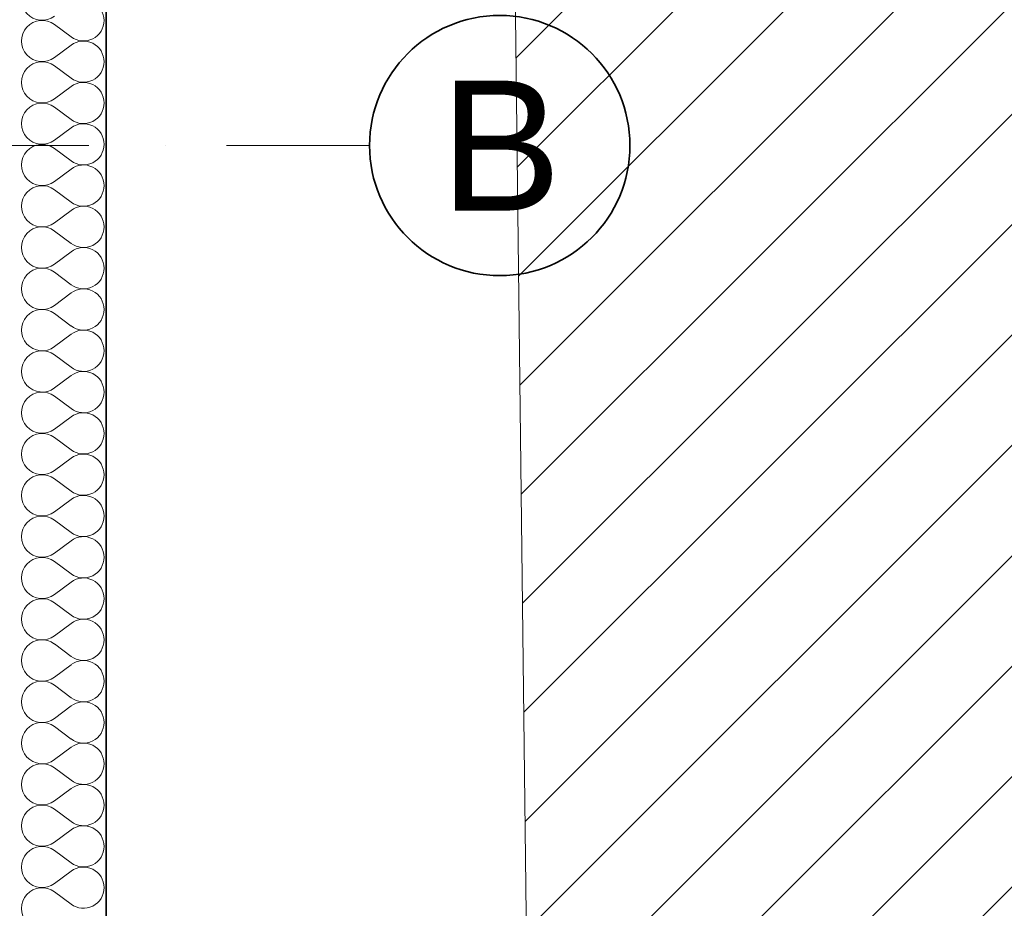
# Model space of a CAD drawing. Header units: millimetres. Extents: x -1465 to 393277, y -3788 to 454312.
# Tile 269 of 656: x 39021 to 41290, y 150040 to 152089. Entities that reach past the tile are written whole.
import ezdxf

# ---------------------------------------------------------------- set-up
doc = ezdxf.new("R2010")
doc.units = ezdxf.units.MM
doc.linetypes.add('Kropki i Kreski', pattern=[6.702778, 3.527778, -1.763889, 0, -1.411111])
doc.layers.add('- A - ocieplenie', color=8, linetype='Continuous')
doc.layers.add('Konstrukcja - Siatka mod', color=8, linetype='Continuous')
doc.styles.add('STYL_AUTOMATYCZNY_1', font='ARIALN.TTF')

# ---------------------------------------------------------------- blocks, each defined once
blk = doc.blocks.new('*X13')
at = {"layer": '- A - ocieplenie', "linetype": 'Continuous', "lineweight": 13, "ltscale": 100}
for p, q in [((49898.5, 178489.6), (49936.6, 178461.1)), ((49898.5, 178413.4), (49936.6, 178442)), ((49898.5, 178394.4), (49936.6, 178365.8)), ((49898.5, 178318.2), (49936.6, 178346.8)), ((49898.5, 178299.2), (49936.6, 178270.6)), ((49898.5, 178223), (49936.6, 178251.5)), ((49898.5, 178203.9), (49936.6, 178175.4)), ((49898.5, 178127.7), (49936.6, 178156.3)), ((49898.5, 178108.7), (49936.6, 178080.1)), ((49898.5, 178032.5), (49936.6, 178061.1)), ((49898.5, 178013.4), (49936.6, 177984.9)), ((49898.5, 177937.3), (49936.6, 177965.8)), ((49898.5, 177918.2), (49936.6, 177889.6)), ((49898.5, 177842), (49936.6, 177870.6)), ((49898.5, 177823), (49936.6, 177794.4)), ((49898.5, 177746.8), (49936.6, 177775.4)), ((49898.5, 177727.7), (49936.6, 177699.2)), ((49898.5, 177651.5), (49936.6, 177680.1)), ((49898.5, 177632.5), (49936.6, 177603.9)), ((49898.5, 177556.3), (49936.6, 177584.9)), ((49898.5, 177537.3), (49936.6, 177508.7)), ((49898.5, 177461.1), (49936.6, 177489.6)), ((49898.5, 177442), (49936.6, 177413.4)), ((49898.5, 177365.8), (49936.6, 177394.4)), ((49898.5, 177346.8), (49936.6, 177318.2)), ((49898.5, 177270.6), (49936.6, 177299.2)), ((49898.5, 177251.5), (49936.6, 177223)), ((49898.5, 177175.4), (49936.6, 177203.9)), ((49898.5, 177156.3), (49936.6, 177127.7)), ((49898.5, 177080.1), (49936.6, 177108.7)), ((49898.5, 177061.1), (49936.6, 177032.5)), ((49898.5, 176984.9), (49936.6, 177013.4)), ((49898.5, 176965.8), (49936.6, 176937.3)), ((49898.5, 176889.6), (49936.6, 176918.2)), ((49898.5, 176870.6), (49936.6, 176842)), ((49898.5, 176794.4), (49936.6, 176823)), ((49898.5, 176775.4), (49936.6, 176746.8)), ((49898.5, 176699.2), (49936.6, 176727.7)), ((49898.5, 176680.1), (49936.6, 176651.5)), ((49898.5, 176603.9), (49936.6, 176632.5)), ((49898.5, 176584.9), (49936.6, 176556.3)), ((49898.5, 176508.7), (49936.6, 176537.3)), ((49898.5, 176489.6), (49936.6, 176461.1))]:
    blk.add_line(p, q, dxfattribs=at)
for centre, start, end in [((49869.9, 178546.8), 53.1301, 306.8699), ((49965.2, 178499.2), 0, 126.8699), ((49869.9, 178451.5), 53.1301, 306.8699), ((49965.2, 178499.2), 233.1301, 0), ((49965.2, 178403.9), 0, 126.8699), ((49869.9, 178356.3), 53.1301, 306.8699), ((49965.2, 178403.9), 233.1301, 0), ((49965.2, 178308.7), 0, 126.8699), ((49869.9, 178261.1), 53.1301, 306.8699), ((49965.2, 178308.7), 233.1301, 0), ((49965.2, 178213.4), 0, 126.8699), ((49869.9, 178165.8), 53.1301, 306.8699), ((49965.2, 178213.4), 233.1301, 0), ((49965.2, 178118.2), 0, 126.8699), ((49869.9, 178070.6), 53.1301, 306.8699), ((49965.2, 178118.2), 233.1301, 0), ((49965.2, 178023), 0, 126.8699), ((49869.9, 177975.4), 53.1301, 306.8699), ((49965.2, 178023), 233.1301, 0), ((49965.2, 177927.7), 0, 126.8699), ((49869.9, 177880.1), 53.1301, 306.8699), ((49965.2, 177927.7), 233.1301, 0), ((49965.2, 177832.5), 0, 126.8699), ((49869.9, 177784.9), 53.1301, 306.8699), ((49965.2, 177832.5), 233.1301, 0), ((49965.2, 177737.3), 0, 126.8699), ((49869.9, 177689.6), 53.1301, 306.8699), ((49965.2, 177737.3), 233.1301, 0), ((49965.2, 177642), 0, 126.8699), ((49869.9, 177594.4), 53.1301, 306.8699), ((49965.2, 177642), 233.1301, 0), ((49965.2, 177546.8), 0, 126.8699), ((49869.9, 177499.2), 53.1301, 306.8699), ((49965.2, 177546.8), 233.1301, 0), ((49965.2, 177451.5), 0, 126.8699), ((49869.9, 177403.9), 53.1301, 306.8699), ((49965.2, 177451.5), 233.1301, 0), ((49965.2, 177356.3), 0, 126.8699), ((49869.9, 177308.7), 53.1301, 306.8699), ((49965.2, 177356.3), 233.1301, 0), ((49965.2, 177261.1), 0, 126.8699), ((49869.9, 177213.4), 53.1301, 306.8699), ((49965.2, 177261.1), 233.1301, 0), ((49965.2, 177165.8), 0, 126.8699), ((49869.9, 177118.2), 53.1301, 306.8699), ((49965.2, 177165.8), 233.1301, 0), ((49965.2, 177070.6), 0, 126.8699), ((49869.9, 177023), 53.1301, 306.8699), ((49965.2, 177070.6), 233.1301, 0), ((49965.2, 176975.4), 0, 126.8699), ((49869.9, 176927.7), 53.1301, 306.8699), ((49965.2, 176975.4), 233.1301, 0), ((49965.2, 176880.1), 0, 126.8699), ((49869.9, 176832.5), 53.1301, 306.8699), ((49965.2, 176880.1), 233.1301, 0), ((49965.2, 176784.9), 0, 126.8699), ((49869.9, 176737.3), 53.1301, 306.8699), ((49965.2, 176784.9), 233.1301, 0), ((49965.2, 176689.6), 0, 126.8699), ((49869.9, 176642), 53.1301, 306.8699), ((49965.2, 176689.6), 233.1301, 0), ((49965.2, 176594.4), 0, 126.8699), ((49869.9, 176546.8), 53.1301, 306.8699), ((49965.2, 176594.4), 233.1301, 0), ((49965.2, 176499.2), 0, 126.8699), ((49869.9, 176451.5), 53.1301, 306.8699), ((49965.2, 176499.2), 233.1301, 0)]:
    blk.add_arc(centre, 47.6, start, end, dxfattribs=at)

msp = doc.modelspace()

# ---------------------------------------------------------------- hatches: boundary and pattern name
at = {"linetype": 'Continuous', "lineweight": 15}
h = msp.add_hatch(dxfattribs=at)
h.set_pattern_fill('Bloczki_ceramiczne_0005', color=8, style=0, pattern_type=2)
h.set_pattern_definition([(45, (-218848.59, 435706.62), (-127.27922, 127.27922), [])])
h.paths.add_polyline_path([(40038.8, 162583.9), (40229, 146595.6), (40369.9, 146398.5), (42991.9, 146392.5), (42991.9, 162567.6)])

# ---------------------------------------------------------------- linework, layer by layer
at = {"layer": '- A - ocieplenie', "color": 8, "linetype": 'Continuous', "lineweight": 35, "ltscale": 100, "flags": 128}
msp.add_lwpolyline([(39220, 147098.9), (39220, 159678.9)], dxfattribs=at)
at = {"color": 8, "linetype": 'Continuous', "lineweight": 13, "ltscale": 100, "flags": 128}
msp.add_lwpolyline([(40038.8, 162583.9), (40229, 146595.6), (40369.9, 146398.5), (42991.9, 146392.5), (42991.9, 162567.6)], close=True, dxfattribs=at)
at = {"layer": 'Konstrukcja - Siatka mod', "color": 8, "linetype": 'Kropki i Kreski', "lineweight": 13, "ltscale": 100}
msp.add_line((38827, 151798.9), (39827, 151798.9), dxfattribs=at)
at = {"layer": 'Konstrukcja - Siatka mod', "color": 8, "linetype": 'Continuous', "lineweight": 35, "ltscale": 100}
msp.add_circle((40127, 151798.9), 300, dxfattribs=at)

# ---------------------------------------------------------------- block references
at = {"color": 8, "linetype": 'Continuous', "lineweight": 20, "ltscale": 100}
msp.add_blockref('*X13', (-10797.6, -26411.6), dxfattribs=at)

# ---------------------------------------------------------------- texts
at = {"layer": 'Konstrukcja - Siatka mod', "color": 8, "linetype": 'Continuous', "lineweight": 13, "insert": (39989.8, 151948.9), "char_height": 300, "attachment_point": 1, "style": 'STYL_AUTOMATYCZNY_1'}
msp.add_mtext('\\A1;{\\pql;\\pt0;\\fArial|b0|i0|c238|p0;\\W1.000000;B}', dxfattribs=at)

doc.saveas('drawing.dxf')
